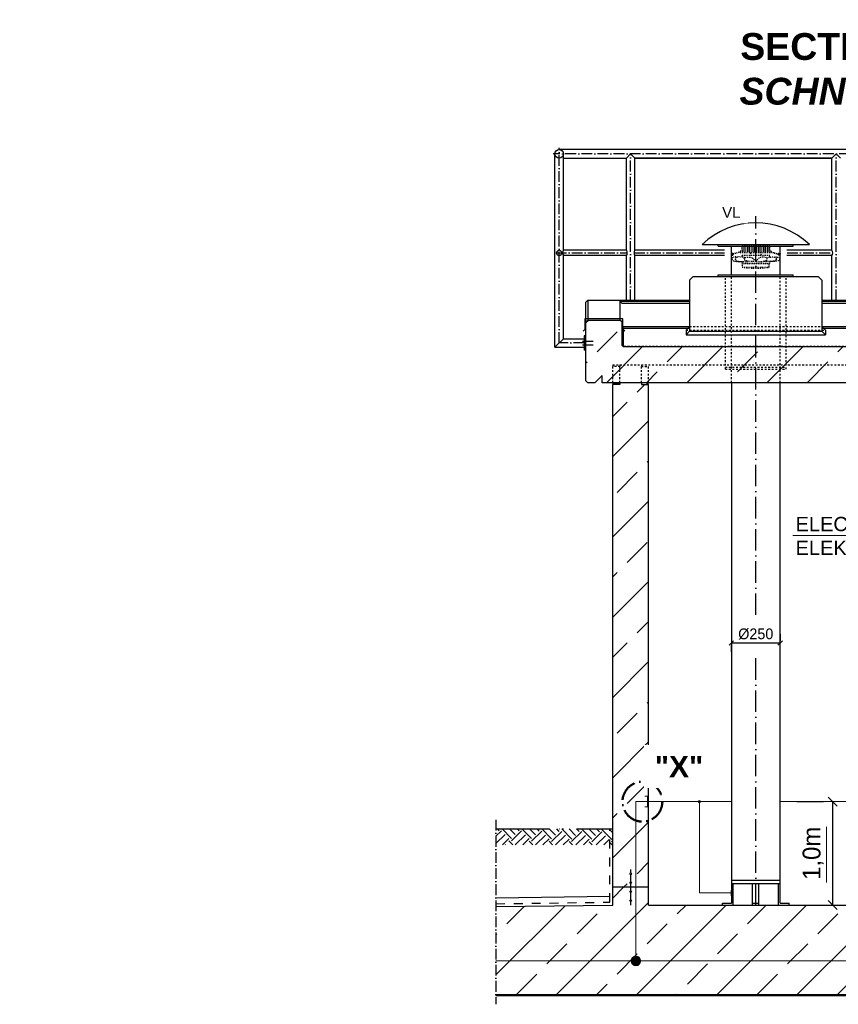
# Model space of a CAD drawing. Header units: millimetres. Extents: x 2605 to 1198744, y 17680 to 73723.
# Tile 631 of 656: x 90985 to 95565, y 50860 to 56368. Entities that reach past the tile are written whole.
import ezdxf

# ---------------------------------------------------------------- set-up
doc = ezdxf.new("R2010")
doc.units = ezdxf.units.MM
doc.linetypes.add('ACAD_ISO10W100', pattern=[18, 12, -3, 0, -3])
doc.linetypes.add('JIS_02_1.0', pattern=[2, 1, -1])
for name, color, linetype, lineweight in [('Bemaßung', 7, 'Continuous', 9), ('Beschriftung', 7, 'Continuous', 9), ('Verz. Bandstahl 30x3_5mm auf Putz', 1, 'GRENZE2', 18), ('Verz. Bandstahl 30x3_5mm im Beton', 5, 'GRENZE1', 18)]:
    doc.layers.add(name, color=color, linetype=linetype, lineweight=lineweight)
doc.styles.add('LBB3.5M1000', font='isocp.shx', dxfattribs={"height": 3.5})
doc.linetypes.add('GRENZE1', pattern='A,6.35,-2.54,[133,ltypeshp.shx,S=2.54,R=0,X=-2.54,Y=0],-2.54,25.4', length=36.83)
doc.linetypes.add('GRENZE2', pattern='A,6.35,-2.54,[132,ltypeshp.shx,S=2.54,R=0,X=-2.54,Y=0],-2.54,25.4', length=36.83)
doc.dimstyles.new('DIN', dxfattribs={"dimtxt": 2.5, "dimasz": 2.5, "dimexe": 1.25, "dimexo": 0.625, "dimtad": 1, "dimtih": 1, "dimdec": 4, "dimdsep": 46, "dimlunit": 6, "dimtxsty": 'Standard', "dimcen": 2.5, "dimadec": 0, "dimazin": 0, "dimtfac": 1, "dimtdec": 4, "dimtmove": 0, "dimatfit": 3, "dimfxl": 0, "dimtvp": 1, "dimtolj": 1, "dimtzin": 0, "dimarcsym": 0})
pattern_1 = [(45, (112961.7, 48335.6), (-224.5064, 224.5064), []), (45, (113186.22, 48335.6), (-224.5064, 224.5064), [158.75, -79.375])]

# ---------------------------------------------------------------- blocks, each defined once
blk = doc.blocks.new('_Oblique')
at = {"color": 0, "linetype": 'ByBlock', "lineweight": -2}
blk.add_line((-0.5, -0.5), (0.5, 0.5), dxfattribs=at)
blk = doc.blocks.new('*D3')
at = {"layer": 'Bemaßung', "color": 0, "lineweight": -2, "transparency": 16777216}
for p, q in [((95240.1, 52931.5), (95240.1, 52894)), ((94967.1, 52881.5), (95240.1, 52881.5)), ((94967.1, 52831.5), (94967.1, 52869))]:
    blk.add_line(p, q, dxfattribs=at)
at = {"layer": 'DEFPOINTS', "color": 0, "transparency": 16777216}
for p in [(94967.1, 52881.5), (95240.1, 52881.5), (95240.1, 52881.5)]:
    blk.add_point(p, dxfattribs=at)
at = {"layer": 'Bemaßung', "color": 0, "lineweight": -2, "transparency": 16777216, "xscale": 25, "yscale": 25, "zscale": 25, "rotation": 180}
blk.add_blockref('_Oblique', (94967.1, 52881.5), dxfattribs=at)
at = {"layer": 'Bemaßung', "color": 0, "lineweight": -2, "transparency": 16777216, "xscale": 25, "yscale": 25, "zscale": 25}
blk.add_blockref('_Oblique', (95240.1, 52881.5), dxfattribs=at)
at = {"layer": 'Bemaßung', "color": 0, "transparency": 16777216, "insert": (95103.6, 52931.5), "char_height": 60, "attachment_point": 5}
blk.add_mtext('\\A1;%%c250', dxfattribs=at)
blk = doc.blocks.new('*D7')
at = {"layer": 'Bemaßung', "color": 0, "lineweight": -2, "transparency": 16777216}
for p, q in [((95333.4, 51994.4), (95483.4, 51994.4)), ((95533.4, 51994.4), (95533.4, 51415.4)), ((95333.4, 51415.4), (95483.4, 51415.4))]:
    blk.add_line(p, q, dxfattribs=at)
at = {"layer": 'DEFPOINTS', "color": 0, "transparency": 16777216}
for p in [(95533.4, 51994.4), (95533.4, 51415.4), (95533.4, 51415.4)]:
    blk.add_point(p, dxfattribs=at)
at = {"layer": 'Bemaßung', "color": 0, "lineweight": -2, "transparency": 16777216, "xscale": 50, "yscale": 50, "zscale": 50}
for p, rotation in [((95533.4, 51994.4), 90), ((95533.4, 51415.4), 270)]:
    blk.add_blockref('_Oblique', p, dxfattribs=dict(at, rotation=rotation))
at = {"layer": 'Bemaßung', "color": 0, "transparency": 16777216, "insert": (95425, 51704.9), "char_height": 100, "attachment_point": 5, "rotation": 90}
blk.add_mtext('\\A1;1,0m', dxfattribs=at)

msp = doc.modelspace()

# ---------------------------------------------------------------- hatches: boundary and pattern name
h = msp.add_hatch()
h.set_pattern_fill('ANSI33', color=256, scale=50, style=0)
h.set_pattern_definition(pattern_1)
h.paths.add_polyline_path([(101696.55274, 54337.64543), (101696.55274, 54537.74948), (94363.60274, 54537.74948), (94353.60274, 54547.74948), (94353.60274, 54677.74948), (94343.60274, 54687.74948), (94163.60274, 54687.74948), (94153.60274, 54677.74948), (94153.60274, 54347.64543), (94163.60274, 54337.64543), (94203.60274, 54337.64543), (94243.60274, 54377.64543), (94243.60274, 54337.64543)])
h.paths.add_polyline_path([(102010.65274, 54432.69745), (101910.65274, 54432.69745), (101910.65274, 54337.64543), (102563.60274, 54337.64543), (102563.60274, 54377.64543), (102603.60274, 54337.64543), (102643.60274, 54337.64543), (102653.60274, 54347.64543), (102653.60274, 54677.74948), (102643.60274, 54687.74948), (102463.60274, 54687.74948), (102453.60274, 54677.74948), (102453.60274, 54547.74948), (102443.60274, 54537.74948), (101910.65274, 54537.74948), (101910.65274, 54442.69745), (102010.65274, 54442.69745)])
h = msp.add_hatch()
h.set_pattern_fill('ANSI33', color=256, scale=50, style=0)
h.set_pattern_definition(pattern_1)
h.paths.add_polyline_path([(94503.60274, 54327.64022), (94463.60274, 54327.64022), (94463.60274, 54337.64543), (94343.60274, 54337.64543), (94343.60274, 54327.64022), (94303.60274, 54327.64022), (94303.60274, 51515.38512), (94403.60274, 51515.38512), (94403.60274, 51535.55806, -0.4142135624), (94398.60274, 51540.55806, -0.4142135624), (94403.60274, 51545.55806), (94403.60274, 51585.55806, -0.4142135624), (94398.60274, 51590.55806, -1), (94408.60274, 51590.55806, -0.4142135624), (94403.60274, 51585.55806), (94403.60274, 51545.55806, -0.4142135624), (94408.60274, 51540.55806, -0.4142135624), (94403.60274, 51535.55806), (94403.60274, 51515.38512), (94503.60274, 51515.38512)])
h = msp.add_hatch(color=256)
h.dxf.hatch_style = 1
h.paths.add_polyline_path([(94313.60274, 54337.64022), (94303.60274, 54337.64022), (94303.60274, 54327.64022), (94313.60274, 54327.64022)])
h = msp.add_hatch(color=256)
h.dxf.hatch_style = 1
h.paths.add_polyline_path([(94503.60274, 54337.64022), (94493.60274, 54337.64022), (94493.60274, 54327.64022), (94503.60274, 54327.64022)])
h = msp.add_hatch()
h.set_pattern_fill('EARTH', color=256, scale=12.5, angle=44.35504661, style=0)
h.set_pattern_definition([(44.355, (95422.795, 48233.28), (1.2636, 112.2461), [79.375, -79.375]), (44.355, (95401.985, 48254.56), (1.2636, 112.2461), [79.375, -79.375]), (44.355, (95381.18, 48275.85), (1.2636, 112.2461), [79.375, -79.375]), (134.355, (95381.334, 48289.88), (-112.2461, 1.2636), [79.375, -79.375]), (134.355, (95402.62, 48310.69), (-112.2461, 1.2636), [79.375, -79.375]), (134.355, (95423.9, 48331.495), (-112.2461, 1.2636), [79.375, -79.375])])
h.paths.add_polyline_path([(94302.15654, 51842.05044), (93649.93788, 51842.05044), (93649.93788, 51752.45704), (94302.15654, 51752.45704)])
h = msp.add_hatch()
h.set_pattern_fill('ANSI33', color=256, scale=50, style=0)
h.set_pattern_definition([(45, (189753.3, 89515.16), (-224.5064, 224.5064), []), (45, (189977.8, 89515.16), (-224.5064, 224.5064), [158.75, -79.375])])
h.paths.add_polyline_path([(94408.60274, 51590.55806, -1), (94398.60274, 51590.55806, -1)], flags=17)
h = msp.add_hatch()
h.set_pattern_fill('ANSI33', color=256, scale=50, style=0)
h.set_pattern_definition(pattern_1)
h.paths.add_polyline_path([(93649.93788, 50915.38512), (93649.93788, 51406.65018), (94303.60274, 51415.38512), (94303.60274, 51515.38512), (94503.60274, 51515.38512), (94503.60274, 51415.38512), (102303.60274, 51415.38512), (102303.60274, 51515.38512), (102503.60274, 51515.38512), (102503.60274, 51415.38512), (103147.11189, 51406.78589), (103147.11189, 50915.38512)])
h = msp.add_hatch()
h.set_pattern_fill('ANSI33', color=256, scale=50, style=0)
h.set_pattern_definition([(45, (189753.3, 89465.16), (-224.5064, 224.5064), []), (45, (189977.8, 89465.16), (-224.5064, 224.5064), [158.75, -79.375])])
h.paths.add_polyline_path([(94408.60274, 51540.55806, -1), (94398.60274, 51540.55806, -1)], flags=17)
h = msp.add_hatch()
h.set_pattern_fill('ANSI33', color=256, scale=50, style=0)
h.set_pattern_definition([(45, (189753.3, 89414.82), (-224.5064, 224.5064), []), (45, (189977.8, 89414.82), (-224.5064, 224.5064), [158.75, -79.375])])
h.paths.add_polyline_path([(94408.60274, 51490.21219, -1), (94398.60274, 51490.21219, -1)], flags=17)
h = msp.add_hatch()
h.set_pattern_fill('ANSI33', color=256, scale=50, style=0)
h.set_pattern_definition([(45, (189753.3, 89364.82), (-224.5064, 224.5064), []), (45, (189977.8, 89364.82), (-224.5064, 224.5064), [158.75, -79.375])])
h.paths.add_polyline_path([(94408.60274, 51440.21219, -1), (94398.60274, 51440.21219, -1)], flags=17)
at = {"layer": 'Verz. Bandstahl 30x3_5mm auf Putz'}
h = msp.add_hatch(color=256, dxfattribs=at)
h.dxf.hatch_style = 1
edge = h.paths.add_edge_path()
edge.add_arc((94787.97221, 51994.38512), 6.01999, 0, 360)
at = {"layer": 'Verz. Bandstahl 30x3_5mm im Beton'}
h = msp.add_hatch(color=256, dxfattribs=at)
h.dxf.hatch_style = 1
edge = h.paths.add_edge_path()
edge.add_arc((94433.17278, 51102.70919), 26.4653, 0, 360)

# ---------------------------------------------------------------- linework, layer by layer
at = {"linetype": 'ACAD_ISO10W100', "ltscale": 5}
for p, q in [((94003.60274, 54559.63499), (94003.60274, 55652.1855)), ((102837.75274, 55618.0355), (93969.45274, 55618.0355)), ((94403.60274, 54798.7267), (94403.60274, 55618.0355)), ((95553.60274, 54798.7267), (95553.60274, 55618.0355)), ((93984.4348, 55063.0355), (94384.63645, 55063.0355)), ((94422.56902, 55063.0355), (94928.23619, 55063.0355)), ((95278.96929, 55063.0355), (95534.63645, 55063.0355)), ((94143.60274, 54559.63499), (94003.60274, 54559.63499)), ((94134.62384, 54569.63499), (94193.68498, 54569.63499)), ((94134.62384, 54549.63499), (94193.68498, 54549.63499)), ((93649.93788, 51892.05174), (93649.93788, 50860.38512))]:
    msp.add_line(p, q, dxfattribs=at)
for p, q in [((101696.55274, 55642.1855), (94003.60274, 55642.1855)), ((93979.45274, 54535.48499), (93979.45274, 55618.0355)), ((94027.75274, 55077.9855), (94027.75274, 55618.0355)), ((94027.75274, 55593.8855), (94379.45274, 55593.8855)), ((94379.45274, 55593.8855), (94403.60274, 55618.0355)), ((94379.45274, 55077.9855), (94379.45274, 55593.8855)), ((94403.60274, 55618.0355), (94427.75274, 55593.8855)), ((94427.75274, 55593.8855), (95529.45274, 55593.8855)), ((95529.45274, 55593.8855), (94427.75274, 55593.8855)), ((94427.75274, 55077.9855), (94427.75274, 55593.8855)), ((95529.45274, 55593.8855), (95553.60274, 55618.0355)), ((95529.45274, 55077.9855), (95529.45274, 55593.8855)), ((95553.60274, 55618.0355), (95577.75274, 55593.8855)), ((94379.45274, 55077.9855), (94027.75274, 55077.9855)), ((94928.87459, 55077.9855), (94427.75274, 55077.9855)), ((94803.60274, 55110.98465), (95403.60274, 55110.98465)), ((94893.60274, 55100.98465), (94893.60274, 55110.98465)), ((94893.60274, 55100.98465), (95313.60274, 55100.98465)), ((94967.10274, 54940.98465), (94967.10274, 55100.98465)), ((95240.10274, 54940.98465), (95240.10274, 55100.98465)), ((95529.45274, 55077.9855), (95278.33088, 55077.9855)), ((95313.60274, 55100.98465), (95313.60274, 55110.98465)), ((94027.75274, 54583.78499), (94027.75274, 55048.0855)), ((94379.45274, 55048.0855), (94027.75274, 55048.0855)), ((94379.45274, 54798.7267), (94379.45274, 55048.0855)), ((94427.75274, 54798.7267), (94427.75274, 55048.0855)), ((94928.87459, 55048.0855), (94427.75274, 55048.0855)), ((95529.45274, 55048.0855), (95278.33088, 55048.0855)), ((95529.45274, 54798.7267), (95529.45274, 55048.0855)), ((94753.60274, 54930.98465), (94733.60274, 54910.98465)), ((94753.60274, 54930.98465), (95453.60274, 54930.98465)), ((94893.60274, 54930.98465), (94893.60274, 54940.98465)), ((94893.60274, 54940.98465), (95313.60274, 54940.98465)), ((95313.60274, 54930.98465), (95313.60274, 54940.98465)), ((95453.60274, 54930.98465), (95473.60274, 54910.98465)), ((94733.60274, 54910.98465), (94733.60274, 54625.82083)), ((95473.60274, 54910.98465), (95473.60274, 54625.82083)), ((94153.60274, 54788.7267), (94163.60274, 54798.7267)), ((94153.60274, 54347.64543), (94153.60274, 54788.7267)), ((94163.60274, 54798.7267), (94733.60274, 54798.7267)), ((94163.60274, 54798.7267), (94163.60274, 54687.74948)), ((94343.60274, 54792.92571), (94343.60274, 54687.74948)), ((94343.60274, 54792.92571), (94733.60274, 54792.92571)), ((94353.60274, 54782.73403), (94343.60274, 54792.92571)), ((94353.60274, 54782.73403), (94733.60274, 54782.73403)), ((95473.60274, 54798.7267), (96228.60274, 54798.7267)), ((95473.60274, 54792.92571), (96228.60274, 54792.92571)), ((95473.60274, 54782.73403), (96228.60274, 54782.73403)), ((94153.60274, 54677.74948), (94163.60274, 54687.74948)), ((94353.60274, 54677.74948), (94343.60274, 54687.74948)), ((94353.60274, 54677.74948), (94353.60274, 54547.74948)), ((94353.60274, 54652.51887), (94733.60274, 54652.51887)), ((94363.60274, 54642.1855), (94353.60274, 54652.51887)), ((94363.60274, 54642.1855), (94733.60274, 54642.1855)), ((94363.60274, 54537.74948), (94363.60274, 54642.1855)), ((94733.60274, 54650.98465), (94713.60274, 54630.98465)), ((95473.60274, 54652.51887), (96193.60274, 54652.51887)), ((95473.60274, 54650.98465), (95493.60274, 54630.98465)), ((95473.60274, 54642.1855), (96193.60274, 54642.1855)), ((94027.75274, 54583.78499), (93979.45274, 54535.48499)), ((94027.75274, 54583.78499), (94143.60274, 54583.78499)), ((94153.60274, 54599.63499), (94143.60274, 54599.63499)), ((94143.60274, 54599.63499), (94143.60274, 54519.63499)), ((94363.60274, 54537.74948), (94363.60274, 54584.85099)), ((94713.60274, 54630.98465), (94713.60274, 54605.82083)), ((94733.60274, 54625.82083), (94713.60274, 54605.82083)), ((94713.60274, 54605.82083), (95493.60274, 54605.82083)), ((94733.60274, 54625.82083), (95473.60274, 54625.82083)), ((95473.60274, 54625.82083), (95493.60274, 54605.82083)), ((95493.60274, 54630.98465), (95493.60274, 54605.82083)), ((93979.45274, 54535.48499), (94143.60274, 54535.48499)), ((94363.60274, 54543.04872), (94353.60274, 54553.38209)), ((94363.60274, 54537.74948), (94353.60274, 54547.74948)), ((101696.55274, 54537.74948), (94363.60274, 54537.74948)), ((94153.60274, 54519.63499), (94143.60274, 54519.63499)), ((94243.60274, 54377.64543), (94203.60274, 54337.64543)), ((94243.60274, 54337.64543), (94243.60274, 54377.64543)), ((94153.60274, 54347.64543), (94163.60274, 54337.64543)), ((94203.60274, 54337.64543), (94163.60274, 54337.64543)), ((101696.55274, 54337.64543), (94243.60274, 54337.64543)), ((94303.60274, 54337.64022), (94343.60274, 54337.64022)), ((94303.60274, 54337.64022), (94303.60274, 54327.64022)), ((94303.60274, 51415.38512), (94303.60274, 54327.64022)), ((94343.60274, 54327.64022), (94303.60274, 54327.64022)), ((94313.60274, 54327.64022), (94313.60274, 54337.64022)), ((94343.60274, 54337.64022), (94343.60274, 54327.64022)), ((94463.60274, 54337.64022), (94463.60274, 54327.64022)), ((94503.60274, 54337.64022), (94463.60274, 54337.64022)), ((94463.60274, 54327.64022), (94503.60274, 54327.64022)), ((94493.60274, 54337.64022), (94493.60274, 54327.64022)), ((94503.60274, 51415.38512), (94503.60274, 54327.64022)), ((94403.60274, 51615.38512), (94403.60274, 51595.55806)), ((94403.60274, 51585.55806), (94403.60274, 51545.55806)), ((94503.60274, 51515.38512), (94303.60274, 51515.38512)), ((94403.60274, 51535.55806), (94403.60274, 51495.21219)), ((93649.93788, 51456.65465), (94287.2752, 51465.1714)), ((94403.60274, 51485.21219), (94403.60274, 51445.21219)), ((93649.93788, 51406.65018), (94303.60274, 51415.38512)), ((94403.60274, 51435.21219), (94403.60274, 51415.38512)), ((94503.60274, 51415.38512), (102303.60274, 51415.38512)), ((93649.93788, 50915.38512), (103147.11189, 50915.38512)), ((93649.93788, 50910.38512), (103147.11189, 50910.38512))]:
    msp.add_line(p, q)
at = {"linetype": 'ACAD_ISO10W100', "ltscale": 10}
for p, q in [((95103.60274, 53038.47894), (95103.60274, 55269.17526)), ((95103.60274, 51415.38512), (95103.60274, 52813.89096))]:
    msp.add_line(p, q, dxfattribs=at)
at = {"linetype": 'JIS_02_1.0', "ltscale": 5}
for p, q in [((95025.25479, 55094.27309), (95181.95069, 55094.27309)), ((95025.25479, 55086.83083), (95181.95069, 55086.83083)), ((95025.25479, 55080.11927), (95181.95069, 55080.11927)), ((95019.0633, 55070.31562), (94973.76052, 55057.14657)), ((95019.57646, 55068.55031), (94974.27368, 55055.38127)), ((95187.62901, 55068.55031), (95232.93179, 55055.38127)), ((95188.14217, 55070.31562), (95233.44495, 55057.14657))]:
    msp.add_line(p, q, dxfattribs=at)
at = {"linetype": 'JIS_02_1.0', "ltscale": 10}
for p, q in [((94933.60274, 54412.81427), (94933.60274, 54930.33943)), ((94967.10274, 54337.64543), (94967.10274, 54940.98465)), ((95240.10274, 54337.64543), (95240.10274, 54940.98465)), ((95273.60274, 54412.81427), (95273.60274, 54930.33943)), ((94355.60274, 54551.41569), (94355.60274, 54677.74948)), ((94733.60274, 54650.98465), (95473.60274, 54650.98465)), ((94713.60274, 54630.98465), (95493.60274, 54630.98465)), ((94355.60274, 54551.41569), (94367.26895, 54539.74948)), ((101696.55274, 54539.74948), (94367.26895, 54539.74948)), ((94303.60274, 54437.65548), (94503.60274, 54437.65548)), ((94303.60274, 54437.65548), (94303.60274, 54427.65548)), ((94343.60274, 54427.65548), (94303.60274, 54427.65548)), ((94303.60274, 54337.64543), (94303.60274, 54427.65548)), ((94343.60274, 54437.65548), (94343.60274, 54427.65548)), ((94343.60274, 54337.64543), (94343.60274, 54427.65548)), ((94463.60274, 54437.65548), (94463.60274, 54427.65548)), ((94463.60274, 54427.65548), (94503.60274, 54427.65548)), ((94463.60274, 54337.64543), (94463.60274, 54427.65548)), ((94503.60274, 54437.65548), (102303.60274, 54437.65548)), ((94503.60274, 54337.64543), (94503.60274, 54437.65548)), ((94933.60274, 54423.78311), (95273.60274, 54423.78311)), ((94933.60274, 54412.81427), (95273.60274, 54412.81427))]:
    msp.add_line(p, q, dxfattribs=at)
at = {"linetype": 'Continuous', "ltscale": 10}
for p, q in [((94967.10274, 54337.64543), (94967.10274, 51425.38512)), ((95240.10274, 51425.38512), (95240.10274, 54337.64543)), ((94967.10274, 51555.38512), (95240.10274, 51555.38512)), ((94967.10274, 51535.38512), (95240.10274, 51535.38512)), ((94977.10274, 51415.38512), (94977.10274, 51535.38512)), ((95086.10274, 51415.38512), (95086.10274, 51535.38512)), ((95121.10274, 51415.38512), (95121.10274, 51535.38512)), ((95230.10274, 51415.38512), (95230.10274, 51535.38512)), ((94917.10274, 51425.38512), (94967.10274, 51425.38512)), ((94917.10274, 51415.38512), (94917.10274, 51425.38512)), ((95086.10274, 51425.38512), (95121.10274, 51425.38512)), ((95240.10274, 51425.38512), (95290.10274, 51425.38512)), ((95290.10274, 51415.38512), (95290.10274, 51425.38512))]:
    msp.add_line(p, q, dxfattribs=at)
at = {"linetype": 'ACAD_ISO10W100', "ltscale": 25}
msp.add_line((93649.93788, 51842.05174), (94303.60274, 51842.05174), dxfattribs=at)
at = {"linetype": 'JIS_02_1.0', "ltscale": 50}
for p, q in [((94287.2752, 51431.49593), (94287.2752, 51842.05174)), ((93649.93788, 51422.97909), (94287.2752, 51431.49593))]:
    msp.add_line(p, q, dxfattribs=at)
at = {"linetype": 'JIS_02_1.0', "ltscale": 5}
for points in [[(95025.25479, 55072.67701), (95181.95069, 55072.67701), (95181.95069, 55100.98465), (95025.25479, 55100.98465)], [(95179.16911, 55004.1187), (95028.03636, 55004.1187), (95028.03636, 54983.72757), (95179.16911, 54983.72757)]]:
    msp.add_lwpolyline(points, close=True, dxfattribs=at)
for points in [[(94974.01642, 55060.77377), (94967.10274, 55060.77377), (94967.10274, 55051.75367), (94974.01642, 55051.75367)], [(95190.29547, 55069.68968), (95190.29547, 55072.67701), (95016.91, 55072.67701), (95016.91, 55066.18892), (95190.29547, 55066.18892), (95190.29547, 55067.7752)], [(95181.95069, 55040.06759), (95181.95069, 55048.14499), (95025.25479, 55048.14499), (95025.25479, 55040.06759)], [(95075.35873, 55048.14499), (95075.35873, 55066.18892)], [(95131.84674, 55066.18892), (95131.84674, 55048.14499)], [(95233.18905, 55060.77377), (95240.10274, 55060.77377), (95240.10274, 55051.75367), (95233.18905, 55051.75367)], [(95025.25479, 55015.04624), (95025.25479, 55004.1187), (95181.95069, 55004.1187), (95181.95069, 55015.04624)]]:
    msp.add_lwpolyline(points, dxfattribs=at)
for points in [[(94370.19966, 54624.86453), (94360.59798, 54634.46621), (94360.59798, 54694.28789), (94147.68336, 54694.28789), (94147.68336, 54634.65984), (94138.08168, 54625.05816)], [(94163.60274, 54687.74948), (94343.60274, 54687.74948)]]:
    msp.add_lwpolyline(points)
for centre, radius in [((94003.60274, 55618.0355), 24.15), ((94003.60274, 55063.0355), 14.95), ((94403.60274, 51590.55806), 5), ((94403.60274, 51540.55806), 5), ((94403.60274, 51490.21219), 5), ((94403.60274, 51440.21219), 5)]:
    msp.add_circle(centre, radius)
for centre in [(94974.01642, 55056.26372), (95019.31988, 55069.43296), (95187.88559, 55069.43296), (95233.18905, 55056.26372)]:
    msp.add_circle(centre, 0.35018, dxfattribs=at)
at = {"linetype": 'ACAD_ISO10W100', "lineweight": 50, "ltscale": 10}
msp.add_circle((94469.36218, 51994.01237), 111.5003, dxfattribs=at)
for centre, radius, start, end in [((95103.60274, 54795.98465), 435, 46.39718056, 133.60281944), ((94046.71902, 55063.0355), 24.15, 141.75338012, 218.24661988), ((94360.48645, 55063.0355), 24.15, 321.75338012, 38.24661988), ((94360.48645, 55063.0355), 24.15, 321.75338012, 38.24661988), ((94446.71902, 55063.0355), 24.15, 141.75338012, 218.24661988), ((95510.48645, 55063.0355), 24.15, 321.75338012, 38.24661988)]:
    msp.add_arc(centre, radius, start, end)
at = {"linetype": 'JIS_02_1.0', "ltscale": 5}
for centre, radius, start, end in [((94974.01642, 55056.26372), 0.91919, 106.16446436, 286.2527271), ((94974.01642, 55056.26372), 4.51005, 27.96840939, 90), ((94974.01642, 55056.26372), 4.51005, 270, 4.44878211), ((95019.31988, 55069.43296), 0.91919, 286.20859542, 106.20859608), ((95187.88559, 55069.43296), 0.91919, 73.79140392, 253.79140458), ((95233.18905, 55056.26372), 4.51005, 175.55121789, 270), ((95233.18905, 55056.26372), 4.51005, 90, 152.03159061), ((95233.18905, 55056.26372), 0.91919, 253.7472729, 73.83553564), ((95103.60274, 55493.74668), 515.58683, 261.57215279, 278.42784721)]:
    msp.add_arc(centre, radius, start, end, dxfattribs=at)
for points, knots in [([(95002.94472, 55040.39044), (94988.72543, 55041.38488), (94965.56958, 55041.13911), (94973.44923, 55019.11969), (94994.67469, 55014.99417), (95011.62586, 55014.7575), (95022.24522, 55015.15432)], [48.5599879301, 48.5599879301, 48.5599879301, 48.5599879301, 83.0505717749, 90.753365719, 108.9147621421, 141.2952973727, 141.2952973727, 141.2952973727, 141.2952973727]), ([(95041.98898, 55035.98427), (95041.96699, 55035.99595), (95036.70689, 55038.78146), (95019.73091, 55041.2563), (94983.64759, 55041.67058), (94991.71743, 55019.11969), (95020.79863, 55013.46727), (95044.08704, 55015.16381), (95061.50919, 55016.433)], [27.6175857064, 27.6175857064, 27.6175857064, 27.6175857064, 27.6990909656, 47.1032522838, 83.0505717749, 90.753365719, 108.9147621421, 162.8522351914, 162.8522351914, 162.8522351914, 162.8522351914]), ([(95165.21649, 55035.98427), (95165.23848, 55035.99595), (95170.49858, 55038.78146), (95187.47457, 55041.2563), (95223.55788, 55041.67058), (95215.48804, 55019.11969), (95186.40684, 55013.46727), (95163.11844, 55015.16381), (95145.69628, 55016.433)], [27.6175857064, 27.6175857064, 27.6175857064, 27.6175857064, 27.6990909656, 47.1032522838, 83.0505717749, 90.753365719, 108.9147621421, 162.8522351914, 162.8522351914, 162.8522351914, 162.8522351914]), ([(95204.26075, 55040.39044), (95218.48004, 55041.38488), (95241.63589, 55041.13911), (95233.75624, 55019.11969), (95212.53079, 55014.99417), (95195.57961, 55014.7575), (95184.96025, 55015.15432)], [48.5599879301, 48.5599879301, 48.5599879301, 48.5599879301, 83.0505717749, 90.753365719, 108.9147621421, 141.2952973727, 141.2952973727, 141.2952973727, 141.2952973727])]:
    msp.add_open_spline(points, degree=3, knots=knots, dxfattribs=at)
for points in [[(95102.67694, 55016.433), (95083.09073, 55036.01922), (95064.15536, 55040.25872), (95039.19964, 55030.8612), (95041.85744, 55023.60978), (95048.73947, 55019.62703), (95102.67694, 55016.433)], [(95104.52853, 55016.433), (95124.11475, 55036.01922), (95143.05012, 55040.25872), (95168.00583, 55030.8612), (95165.34804, 55023.60978), (95158.46601, 55019.62703), (95104.52853, 55016.433)]]:
    msp.add_spline(points, degree=3, dxfattribs=at)
for points in [[(95061.50919, 55016.433), (95061.50701, 55016.43583), (95061.50482, 55016.43865), (95061.50264, 55016.44147)], [(95145.69628, 55016.433), (95145.69847, 55016.43583), (95145.70065, 55016.43865), (95145.70284, 55016.44147)]]:
    msp.add_open_spline(points, degree=3, dxfattribs=at)
at = {"layer": 'Bemaßung'}
msp.add_line((95499.30107, 51852.39301), (95499.30107, 51541.52731), dxfattribs=at)
at = {"layer": 'Verz. Bandstahl 30x3_5mm auf Putz', "ltscale": 2}
for p, q in [((94498.15361, 51994.38512), (94967.10274, 51994.38512)), ((94787.97221, 51483.08513), (94787.97221, 51994.38512)), ((95240.10274, 51994.38512), (96503.60274, 51994.38512)), ((94787.97221, 51483.08513), (94966.16534, 51483.08513))]:
    msp.add_line(p, q, dxfattribs=at)
at = {"layer": 'Verz. Bandstahl 30x3_5mm auf Putz'}
msp.add_line((94966.16534, 51498.08513), (94966.16534, 51468.08513), dxfattribs=at)
at = {"layer": 'Verz. Bandstahl 30x3_5mm auf Putz', "linetype": 'Continuous'}
msp.add_circle((94787.97221, 51994.38512), 6.01999, dxfattribs=at)
at = {"layer": 'Verz. Bandstahl 30x3_5mm im Beton', "linetype": 'Continuous'}
msp.add_line((94433.17278, 51994.38512), (94498.15361, 51994.38512), dxfattribs=at)
at = {"layer": 'Verz. Bandstahl 30x3_5mm im Beton', "ltscale": 15}
for p, q in [((94433.17278, 51994.38512), (94433.17278, 51102.70919)), ((93649.93788, 51102.70919), (103147.11189, 51102.70919))]:
    msp.add_line(p, q, dxfattribs=at)
at = {"layer": 'Verz. Bandstahl 30x3_5mm im Beton', "linetype": 'Continuous'}
msp.add_lwpolyline([(94483.15361, 51964.38512), (94498.15361, 51964.38512), (94498.15361, 52024.38512), (94483.15361, 52024.38512)], dxfattribs=at)
at = {"layer": 'Verz. Bandstahl 30x3_5mm im Beton', "linetype": 'Continuous', "ltscale": 15}
msp.add_circle((94433.17278, 51102.70919), 26.4653, dxfattribs=at)

# ---------------------------------------------------------------- texts
at = {"layer": 'Beschriftung', "attachment_point": 1, "style": 'LBB3.5M1000', "bg_fill": 2}
for s, insert, char_height, width in [('\\pi387.94;{\\fArial|b1|i0|c0|p34;SECTION\\L\\P\\pi383.65;\\fArial|b1|i1|c0|p34;\\lSCHNITT}', (94628.99696, 56293.05956), 150, 1682.9463594), ('{\\fArial|b0|i0|c0|p34;ELECTRIC MOTOR 55Kw\\PELEKTROMOTOR 55Kw}', (95326.57572, 53586.92262), 80, 1314.0157142)]:
    msp.add_mtext(s, dxfattribs=dict(at, insert=insert, char_height=char_height, width=width))

# ---------------------------------------------------------------- dimensions: what is measured, and where the dimension line sits
at = {"layer": 'Bemaßung'}
dim = msp.add_linear_dim(base=(95240.10274, 52881.51527), p1=(94967.10274, 52881.51527), p2=(95240.10274, 52881.51527), text='%%c250', dimstyle='DIN', override={"dimscale": 10, "dimtxt": 6, "dimexo": 5, "dimgap": 2, "dimdec": 2, "dimblk1": 'Oblique', "dimblk2": 'Oblique', "dimsah": 1, "dimtdec": 2, "dimtmove": 2}, dxfattribs=at)
dim.commit()
dim.dimension.update_dxf_attribs({"geometry": '*D3', "text_midpoint": (95103.60274, 52931.51527)})
dim = msp.add_linear_dim(base=(95533.35531, 51415.38512), p1=(95533.35531, 51994.38512), p2=(95533.35531, 51415.38512), angle=90, text='1,0m', dimstyle='DIN', override={"dimscale": 100, "dimtxt": 1, "dimasz": 0.5, "dimexe": 0.5, "dimexo": 2, "dimgap": 0.5, "dimtih": 0, "dimdec": 2, "dimblk1": 'Oblique', "dimblk2": 'Oblique', "dimsah": 1, "dimtmove": 2}, dxfattribs=at)
dim.commit()
dim.dimension.update_dxf_attribs({"geometry": '*D7', "text_midpoint": (95425.02198, 51704.88512)})

# ---------------------------------------------------------------- next in the draw order: linework, layer by layer
at = {"layer": 'Beschriftung'}
msp.add_line((95311.46215, 53483.05486), (96634.49169, 53483.05486), dxfattribs=at)

# ---------------------------------------------------------------- next in the draw order: texts
at = {"insert": (94538.82519, 52249.96624), "char_height": 120, "width": 195.9471091, "attachment_point": 1, "style": 'LBB3.5M1000', "bg_fill": 2}
msp.add_mtext('{\\fArial|b1|i0|c0|p34;"X"}', dxfattribs=at)
at = {"layer": 'Beschriftung', "attachment_point": 1, "style": 'LBB3.5M1000', "bg_fill": 2}
for s, insert, char_height, width in [('\\pi387.94;{\\fArial|b1|i0|c0|p34;SECTION\\L\\P\\pi383.65;\\fArial|b1|i1|c0|p34;\\lSCHNITT}', (65492.4925, 56293.05956), 150, 1682.9463594), ('{\\fArial|b0|i0|c0|p34;\\C256;VL}', (94915.49438, 55319.84759), 60, 111.9584505)]:
    msp.add_mtext(s, dxfattribs=dict(at, insert=insert, char_height=char_height, width=width))

# ---------------------------------------------------------------- next in the draw order: texts
at = {"layer": 'Beschriftung', "insert": (76304.19632, 56293.05956), "char_height": 150, "width": 1682.9463594, "attachment_point": 1, "style": 'LBB3.5M1000', "bg_fill": 2}
msp.add_mtext('\\pi387.94;{\\fArial|b1|i0|c0|p34;SECTION\\L\\P\\pi383.65;\\fArial|b1|i1|c0|p34;\\lSCHNITT}', dxfattribs=at)

doc.saveas('drawing.dxf')
